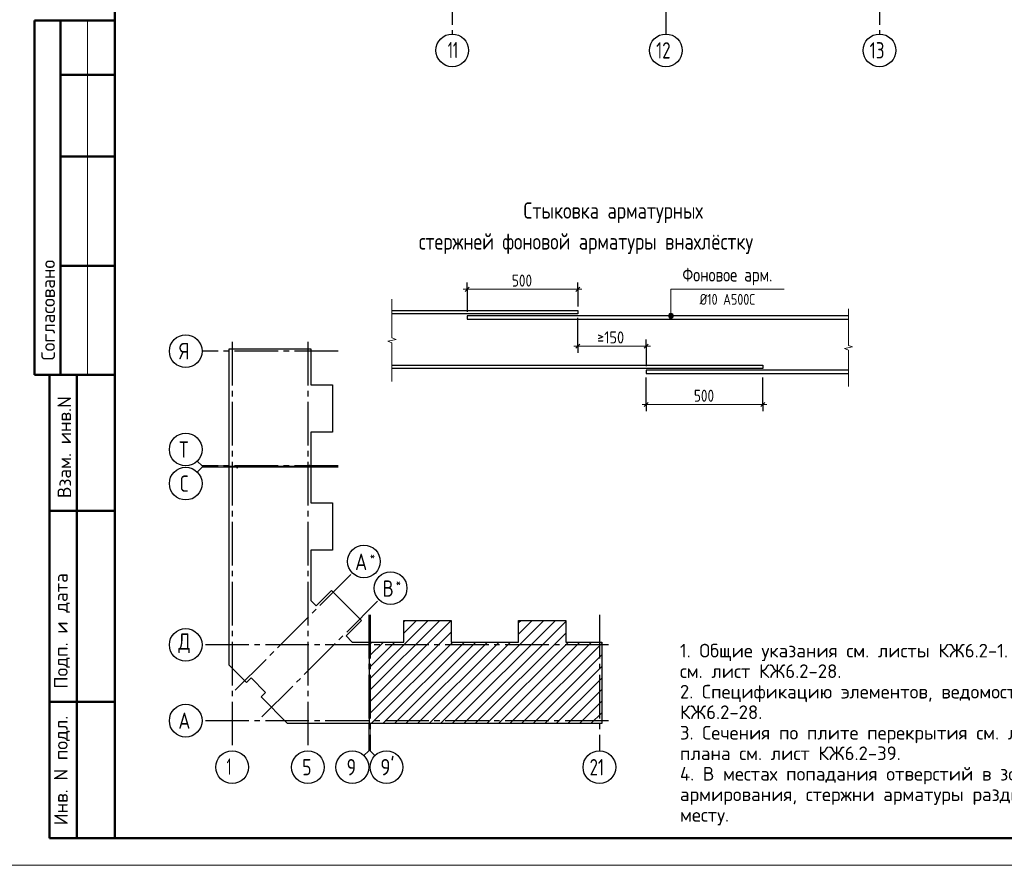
# Model space of a CAD drawing. Header units: millimetres. Extents: x 40580 to 1930067, y -240640 to 81020.
# Tile 517 of 656: x 1229868 to 1247935, y -239550 to -224037. Entities that reach past the tile are written whole.
import ezdxf

# ---------------------------------------------------------------- set-up
doc = ezdxf.new("R2010")
doc.units = ezdxf.units.MM
doc.linetypes.add('______5', pattern=[1100, 800, -100, 100, -100])
doc.linetypes.add('CENTER', pattern=[2, 1.25, -0.25, 0.25, -0.25])
for name, color, linetype, lineweight in [('Standard', 7, 'Continuous', 25), ('Обрамление проемов стержнями', 7, 'Continuous', 25), ('ОСИ', 7, 'CENTER', 15), ('Примечания', 7, 'Continuous', 13)]:
    doc.layers.add(name, color=color, linetype=linetype, lineweight=lineweight)
doc.styles.add('GOST 2.304', font='isocpeur.ttf', dxfattribs={"width": 0.8})
doc.styles.add('GOST 2.304-81', font='txt')
doc.styles.add('ISOCPEUR', font='isocpeur.ttf')
doc.styles.get("Standard").update_dxf_attribs({"font": 'isocpeur.ttf'})

msp = doc.modelspace()

# ---------------------------------------------------------------- hatches: boundary and pattern name
at = {"layer": 'Примечания', "linetype": 'Continuous', "lineweight": 13, "transparency": 33554687}
for points in [[(1241773.1, -229469.1), (1241863.1, -229469.1), (1241856.8, -229446.6)], [(1241773.1, -229469.1), (1241856.8, -229446.6), (1241779.4, -229446.6)], [(1241779.4, -229446.6), (1241856.8, -229446.6), (1241840.6, -229430.4)], [(1241779.4, -229446.6), (1241840.6, -229430.4), (1241795.6, -229430.4)], [(1241795.6, -229430.4), (1241840.6, -229430.4), (1241818.1, -229424.1)], [(1241779.4, -229491.6), (1241863.1, -229469.1), (1241773.1, -229469.1)], [(1241779.4, -229491.6), (1241856.8, -229491.6), (1241863.1, -229469.1)], [(1241795.6, -229507.7), (1241856.8, -229491.6), (1241779.4, -229491.6)], [(1241795.6, -229507.7), (1241840.6, -229507.7), (1241856.8, -229491.6)], [(1241840.6, -229507.7), (1241795.6, -229507.7), (1241818.1, -229514.1)]]:
    msp.add_hatch(color=7, dxfattribs=at).paths.add_polyline_path(points)

# ---------------------------------------------------------------- linework, layer by layer
at = {"layer": 'Standard', "color": 7, "linetype": 'Continuous', "lineweight": 50, "transparency": 33554687}
for p, q in [((1231613.9, -224049.7), (1230140.7, -224049.7)), ((1230140.7, -224049.7), (1230140.7, -230549.7)), ((1230140.7, -224049.7), (1230140.7, -230549.7)), ((1230613.9, -224049.7), (1230613.9, -230549.7)), ((1231613.9, -225049.7), (1230613.9, -225049.7)), ((1231613.9, -226549.7), (1230613.9, -226549.7)), ((1231613.9, -228549.7), (1230613.9, -228549.7)), ((1230140.7, -230549.7), (1231613.9, -230549.7)), ((1230413.9, -239049.7), (1230413.9, -230549.7)), ((1230413.9, -239049.7), (1230413.9, -230549.7)), ((1230913.9, -239049.7), (1230913.9, -230549.7)), ((1230413.9, -233049.7), (1231613.9, -233049.7)), ((1230413.9, -236549.7), (1231613.9, -236549.7)), ((1231613.9, -239049.7), (1230413.9, -239049.7))]:
    msp.add_line(p, q, dxfattribs=at)
at = {"layer": 'Standard', "color": 7, "linetype": 'Continuous', "lineweight": 13, "transparency": 33554687}
for p, q in [((1231113.9, -224049.7), (1231113.9, -230549.7)), ((1233213.9, -232222.7), (1233126, -232134.9)), ((1233213.9, -232247.7), (1233126, -232335.6)), ((1233213.9, -232222.7), (1233713.9, -232222.7)), ((1233213.9, -232247.7), (1233713.9, -232247.7)), ((1236271.9, -237449.7), (1236271.9, -236949.7)), ((1236296.9, -237449.7), (1236296.9, -236949.7)), ((1236271.9, -237449.7), (1236184, -237537.6)), ((1236296.9, -237449.7), (1236384.7, -237537.6))]:
    msp.add_line(p, q, dxfattribs=at)
at = {"layer": 'Standard', "color": 7, "linetype": 'Continuous', "lineweight": -3, "transparency": 33554687}
for p, q in [((1236286.9, -236345.5), (1237575.7, -235056.7)), ((1236286.9, -236133.4), (1237363.5, -235056.7)), ((1236914.9, -235293.3), (1237151.4, -235056.7)), ((1236914.9, -235081.1), (1236939.3, -235056.7)), ((1237591.9, -236949.7), (1239484.8, -235056.7)), ((1237804, -236949.7), (1239697, -235056.7)), ((1239018.9, -235310.6), (1239272.7, -235056.7)), ((1239018.9, -235098.5), (1239060.6, -235056.7)), ((1236286.9, -236557.7), (1237782.9, -235061.7)), ((1238016.1, -236949.7), (1239886.9, -235079)), ((1236286.9, -236769.8), (1237782.9, -235273.8)), ((1238228.2, -236949.7), (1239886.9, -235291.1)), ((1236286.9, -235921.3), (1236754.4, -235453.7)), ((1236286.9, -235709.1), (1236542.3, -235453.7)), ((1236286.9, -235497), (1236297.1, -235486.7)), ((1236306.9, -235477), (1236330.1, -235453.7)), ((1236319.1, -236949.7), (1237815.1, -235453.7)), ((1236531.2, -236949.7), (1238027.2, -235453.7)), ((1236743.3, -236949.7), (1238239.3, -235453.7)), ((1236955.5, -236949.7), (1238451.5, -235453.7)), ((1237167.6, -236949.7), (1238663.6, -235453.7)), ((1237379.7, -236949.7), (1238875.7, -235453.7)), ((1238440.4, -236949.7), (1239936.4, -235453.7)), ((1238652.5, -236949.7), (1240148.5, -235453.7)), ((1238864.6, -236949.7), (1240360.6, -235453.7)), ((1239076.8, -236949.7), (1240547.9, -235478.6)), ((1239288.9, -236949.7), (1240547.9, -235690.8)), ((1239501, -236949.7), (1240547.9, -235902.9)), ((1239713.2, -236949.7), (1240547.9, -236115)), ((1239925.3, -236949.7), (1240547.9, -236327.2)), ((1240137.4, -236949.7), (1240547.9, -236539.3)), ((1240349.6, -236949.7), (1240547.9, -236751.4))]:
    msp.add_line(p, q, dxfattribs=at)
at = {"layer": 'Standard', "color": 7, "linetype": 'Continuous', "lineweight": 13, "transparency": 33554687}
msp.add_lwpolyline([(1229613.9, -239549.7), (1271613.9, -239549.7), (1271613.9, -209849.7), (1229613.9, -209849.7), (1229613.9, -239549.7)], close=True, dxfattribs=at)
at = {"layer": 'Standard', "color": 7, "linetype": 'Continuous', "lineweight": 50, "transparency": 33554687}
msp.add_lwpolyline([(1231613.9, -210349.7), (1271113.9, -210349.7), (1271113.9, -239049.7), (1231613.9, -239049.7), (1231613.9, -210349.7)], close=True, dxfattribs=at)
at = {"layer": 'Standard', "color": 7, "linetype": 'Continuous', "lineweight": 25, "transparency": 33554687}
for points in [[(1233713.9, -232232.7), (1233713.9, -230075.7), (1235209.9, -230075.7), (1235209.9, -230736.7), (1235606.9, -230736.7), (1235606.9, -231604.7), (1235209.9, -231604.7), (1235209.9, -232232.7), (1235191.9, -232232.7), (1235191.9, -232212.7), (1235176.9, -232212.7), (1235176.9, -232232.7), (1233713.9, -232232.7)], [(1233713.9, -235692.7), (1233713.9, -232237.7), (1233851.9, -232237.7), (1233851.9, -232257.7), (1233866.9, -232257.7), (1233866.9, -232237.7), (1235209.9, -232237.7), (1235209.9, -232900.7), (1235606.9, -232900.7), (1235606.9, -233768.7), (1235209.9, -233768.7), (1235209.9, -234694.4), (1235307.7, -234792.3), (1235588.6, -234511.4), (1236138, -235060.8), (1235857.1, -235341.7), (1235969.2, -235453.7), (1236281.9, -235453.7), (1236281.9, -236949.7), (1234783.8, -236949.7), (1234295.8, -236461.8), (1234380.7, -236376.9), (1234112.7, -236108.9), (1234027.9, -236193.8), (1233713.9, -235879.8), (1233713.9, -235692.7)], [(1236286.9, -236949.7), (1236286.9, -235486.7), (1236306.9, -235486.7), (1236306.9, -235471.7), (1236286.9, -235471.7), (1236286.9, -235453.7), (1236914.9, -235453.7), (1236914.9, -235056.7), (1237782.9, -235056.7), (1237782.9, -235453.7), (1238400.9, -235453.7), (1239018.9, -235453.7), (1239018.9, -235056.7), (1239886.9, -235056.7), (1239886.9, -235453.7), (1240547.9, -235453.7), (1240547.9, -236949.7), (1238400.9, -236949.7), (1236286.9, -236949.7)]]:
    msp.add_lwpolyline(points, dxfattribs=at)
at = {"layer": 'ОСИ', "color": 8, "linetype": '______5', "lineweight": -3, "transparency": 33554687}
for p, q in [((1237805.4, -213429.7), (1237805.4, -224299.7)), ((1245645.4, -213429.7), (1245645.4, -224299.7)), ((1241725.4, -214799.7), (1241725.4, -224299.7)), ((1233766.9, -229948.4), (1233766.9, -237449.7)), ((1235156.9, -229948.4), (1235156.9, -237449.7)), ((1235709.9, -230118.7), (1233213.9, -230118.7)), ((1235709.9, -232222.7), (1233213.9, -232222.7)), ((1235709.9, -232247.7), (1233213.9, -232247.7)), ((1233822.1, -236337.3), (1235971.8, -234187.6)), ((1234312.1, -236827.3), (1236461.9, -234677.6)), ((1236271.9, -234953.7), (1236271.9, -237449.7)), ((1236296.9, -234953.7), (1236296.9, -237449.7)), ((1240504.9, -234953.7), (1240504.9, -237449.7)), ((1240675.2, -235506.7), (1233213.9, -235506.7)), ((1240675.2, -235506.7), (1233213.9, -235506.7)), ((1240675.2, -236896.7), (1233213.9, -236896.7))]:
    msp.add_line(p, q, dxfattribs=at)
at = {"layer": 'ОСИ', "color": 7, "linetype": 'Continuous', "lineweight": -3, "transparency": 33554687}
for centre in [(1237805.4, -224599.7), (1241725.4, -224599.7), (1245645.4, -224599.7), (1232913.9, -230118.7), (1232913.9, -231922.7), (1232913.9, -232547.7), (1236184, -233975.4), (1236674, -234465.5), (1232913.9, -235506.7), (1232913.9, -235506.7), (1232913.9, -236896.7), (1233766.9, -237749.7), (1235156.9, -237749.7), (1235971.9, -237749.7), (1236596.9, -237749.7), (1240504.9, -237749.7)]:
    msp.add_circle(centre, 300, dxfattribs=at)
at = {"layer": 'Примечания', "color": 253, "linetype": 'Continuous', "lineweight": -3, "true_color": 0xa0a0a0, "transparency": 33554687}
for p, q in [((1238080.6, -228983.4), (1238080.6, -228858.4)), ((1240110.6, -228983.4), (1240110.6, -228858.4)), ((1238080.6, -228983.4), (1238080.6, -229108.4)), ((1238080.6, -228983.4), (1238080.6, -229394.1)), ((1240110.6, -228983.4), (1240110.6, -229108.4)), ((1240110.6, -228983.4), (1240110.6, -229299.1)), ((1240110.6, -230026.2), (1240110.6, -229509.1)), ((1240110.6, -230026.2), (1240110.6, -229901.2)), ((1241365.6, -230026.2), (1241365.6, -229901.2)), ((1240110.6, -230026.2), (1240110.6, -230151.2)), ((1241365.6, -230026.2), (1241365.6, -230151.2)), ((1241365.6, -230026.2), (1241365.6, -230394.1)), ((1241365.6, -231095.3), (1241365.6, -230604.1)), ((1243505.6, -231095.3), (1243505.6, -230604.1)), ((1241365.6, -231095.3), (1241365.6, -230970.3)), ((1243505.6, -231095.3), (1243505.6, -230970.3)), ((1241365.6, -231095.3), (1241365.6, -231220.3)), ((1243505.6, -231095.3), (1243505.6, -231220.3))]:
    msp.add_line(p, q, dxfattribs=at)
at = {"layer": 'Примечания', "color": 7, "linetype": 'Continuous', "lineweight": 13, "transparency": 33554687}
for p, q in [((1238080.6, -228983.4), (1238005.6, -228983.4)), ((1238080.6, -228983.4), (1240110.6, -228983.4)), ((1240110.6, -228983.4), (1240185.6, -228983.4)), ((1236699.2, -229161.6), (1236699.2, -229872.4)), ((1241818.1, -229424.1), (1241818.1, -229424.1)), ((1245076.7, -229341.6), (1245076.7, -230012.5)), ((1241773.1, -229469.1), (1241773.1, -229469.1)), ((1241818.1, -229514.1), (1241818.1, -229514.1)), ((1241863.1, -229469.1), (1241863.1, -229469.1)), ((1236774.2, -229902.7), (1236624.2, -229932.9)), ((1236624.2, -229932.9), (1236699.2, -229963.2)), ((1236699.2, -229872.4), (1236774.2, -229902.7)), ((1236699.2, -229963.2), (1236699.2, -230674.1)), ((1240110.6, -230026.2), (1240035.6, -230026.2)), ((1240110.6, -230026.2), (1241365.6, -230026.2)), ((1241365.6, -230026.2), (1241440.6, -230026.2)), ((1245151.7, -230041), (1245001.7, -230069.6)), ((1245001.7, -230069.6), (1245076.7, -230098.1)), ((1245076.7, -230012.5), (1245151.7, -230041)), ((1245076.7, -230098.1), (1245076.7, -230769.1)), ((1236699.2, -230674.1), (1236699.2, -230674.1)), ((1245076.7, -230769.1), (1245076.7, -230769.1)), ((1241365.6, -231095.3), (1241290.6, -231095.3)), ((1241365.6, -231095.3), (1243505.6, -231095.3)), ((1243505.6, -231095.3), (1243580.6, -231095.3))]:
    msp.add_line(p, q, dxfattribs=at)
at = {"layer": 'Примечания', "color": 7, "linetype": 'Continuous', "lineweight": 25, "transparency": 33554687}
for p, q in [((1238043.1, -229020.9), (1238118.1, -228945.9)), ((1240073.1, -229020.9), (1240148.1, -228945.9)), ((1240073.1, -230063.7), (1240148.1, -229988.7)), ((1241328.1, -230063.7), (1241403.1, -229988.7)), ((1241328.1, -231132.8), (1241403.1, -231057.8)), ((1243468.1, -231132.8), (1243543.1, -231057.8))]:
    msp.add_line(p, q, dxfattribs=at)
at = {"layer": 'Примечания', "color": 7, "linetype": 'Continuous', "lineweight": 13, "transparency": 33554687}
msp.add_lwpolyline([(1241818.1, -229469.1), (1241818.1, -228983.4), (1243895.6, -228983.4)], dxfattribs=at)
at = {"layer": 'Примечания', "color": 7, "linetype": 'Continuous', "lineweight": 25, "transparency": 33554687}
for points in [[(1236699.2, -229374.1), (1240110.6, -229374.1), (1240110.6, -229434), (1236699.2, -229434)], [(1245076.7, -229469.1), (1238080.6, -229469.1), (1238080.6, -229529.1), (1245076.7, -229529.1)], [(1236699.2, -230374.1), (1243505.6, -230374.1), (1243505.6, -230434), (1236699.2, -230434)], [(1245076.7, -230469.1), (1241365.6, -230469.1), (1241365.6, -230529.1), (1245076.7, -230529.1)]]:
    msp.add_lwpolyline(points, dxfattribs=at)
at = {"layer": 'Примечания', "color": 7, "linetype": 'Continuous', "lineweight": 13, "transparency": 33554687}
msp.add_circle((1241818.1, -229469.1), 45, dxfattribs=at)

# ---------------------------------------------------------------- texts
at = {"layer": 'Standard', "color": 7, "linetype": 'Continuous', "lineweight": 50, "transparency": 33554687, "char_height": 250, "attachment_point": 7, "rotation": 90, "style": 'GOST 2.304'}
for s, insert, width in [('\\A1;{\\fISOCPEUR|i0|b0;\\H250.000000;\\W1.000000;\\C7;Согласовано}\\P', (1230513.9, -230288.3), 2071.875), ('\\A1;{\\fISOCPEUR|i0|b0;\\H250.000000;\\W1.000000;\\C7;Взам. инв.N}\\P', (1230811.8, -232813.9), 1909.099), ('\\A1;{\\fISOCPEUR|i0|b0;\\H250.000000;\\W1.000000;\\C7;Подп. и дата}\\P', (1230788.2, -236307.6), 2197.059), ('\\A1;{\\fISOCPEUR|i0|b0;\\H250.000000;\\W1.000000;\\C7;Инв. N подл.}\\P', (1230788.2, -238815.7), 2021.795)]:
    msp.add_mtext(s, dxfattribs=dict(at, insert=insert, width=width))
at = {"layer": 'Standard', "color": 7, "linetype": 'Continuous', "lineweight": 25, "transparency": 33554687, "attachment_point": 7, "style": 'ISOCPEUR'}
for s, insert, char_height, width in [('Московская\\~область,\\~городской\\~округ\\~Звенигород,\\~район\\~', (1218293.6, -235382.7), 270, 8136.208), ('\\W0.75;21', (1240324.9, -237899.7), 300, 472.641)]:
    msp.add_mtext(s, dxfattribs=dict(at, insert=insert, char_height=char_height, width=width))
at = {"layer": 'Обрамление проемов стержнями', "color": 7, "linetype": 'Continuous', "lineweight": 13, "transparency": 33554687, "insert": (1241982.9, -235486.7), "char_height": 250, "width": 10500, "attachment_point": 1, "line_spacing_factor": 0.903614}
msp.add_mtext('1. Общие указания см. листы КЖ6.2-1. Ведомость расхода стали см. лист КЖ6.2-28.\\P2. Спецификацию элементов, ведомость деталей см. листы КЖ6.2-28.\\P3. Сечения по плите перекрытия см. лист КЖ6.2-39. Детали плана см. лист КЖ6.2-39.\\P4. В местах попадания отверстий в зону дополнительного армирования, стержни арматуры раздвинуть либо отогнуть по месту.', dxfattribs=at)
at = {"layer": 'ОСИ', "color": 7, "linetype": 'Continuous', "lineweight": 25, "transparency": 33554687, "attachment_point": 7, "style": 'ISOCPEUR'}
for s, insert, char_height, width in [('\\W0.62;11', (1237724.5, -224743.6), 300, 393.75), ('\\W0.75;12', (1241545.4, -224749.7), 300, 472.649), ('\\W0.75;13', (1245465.4, -224749.7), 300, 472.649), ('\\W0.80;Я', (1232793.9, -230268.7), 300, 359.83), ('\\W0.80;Т', (1232793.9, -232072.7), 300, 359.83), ('\\W0.78;С', (1232808.9, -232697.7), 300, 326.834), ('\\W0.80;*', (1236292.5, -233957.9), 180, 215.891), ('\\W0.82;А', (1236022.5, -234132.9), 300, 392.649), ('\\W0.80;В', (1236527.5, -234623), 300, 359.839), ('\\W0.80;*', (1236767.5, -234448), 180, 215.891), ('\\W0.82;Д', (1232778.9, -235656.7), 300, 392.649), ('\\W0.82;А', (1232778.9, -237046.7), 300, 392.649), ('\\W0.56;1', (1233666.9, -237889.7), 300, 233.343), ("\\W0.84;9'", (1236485.4, -237899.7), 300, 441.046), ('\\W0.78;5', (1235051.9, -237899.7), 300, 326.853), ('\\W0.78;9', (1235866.9, -237899.7), 300, 326.853)]:
    msp.add_mtext(s, dxfattribs=dict(at, insert=insert, char_height=char_height, width=width))
at = {"layer": 'Примечания', "color": 7, "linetype": 'Continuous', "lineweight": 50, "transparency": 33554687, "char_height": 300, "attachment_point": 7, "style": 'GOST 2.304-81'}
for s, insert, width in [('Стыковка\\~арматурных', (1239112.3, -227769.4), 5309.467), ('стержней\\~фоновой\\~арматуры\\~внахлёстку', (1237191.6, -228336.3), 6502.985)]:
    msp.add_mtext(s, dxfattribs=dict(at, insert=insert, width=width))
at = {"layer": 'Примечания', "color": 7, "linetype": 'Continuous', "lineweight": 25, "transparency": 33554687, "attachment_point": 7, "style": 'GOST 2.304'}
for s, insert, char_height, width in [('500', (1238900.1, -228933.4), 220, 516.39), ('Фоновое\\~арм.', (1242028.9, -228908.4), 250, 1812.592), ('Ø10\\~А500С', (1242345.6, -229268.4), 200, 1153.949), ('\\W0.87;≥150', (1240463.1, -229976.2), 220, 667.615), ('500', (1242240.1, -231045.3), 220, 516.396)]:
    msp.add_mtext(s, dxfattribs=dict(at, insert=insert, char_height=char_height, width=width))

doc.saveas('drawing.dxf')
